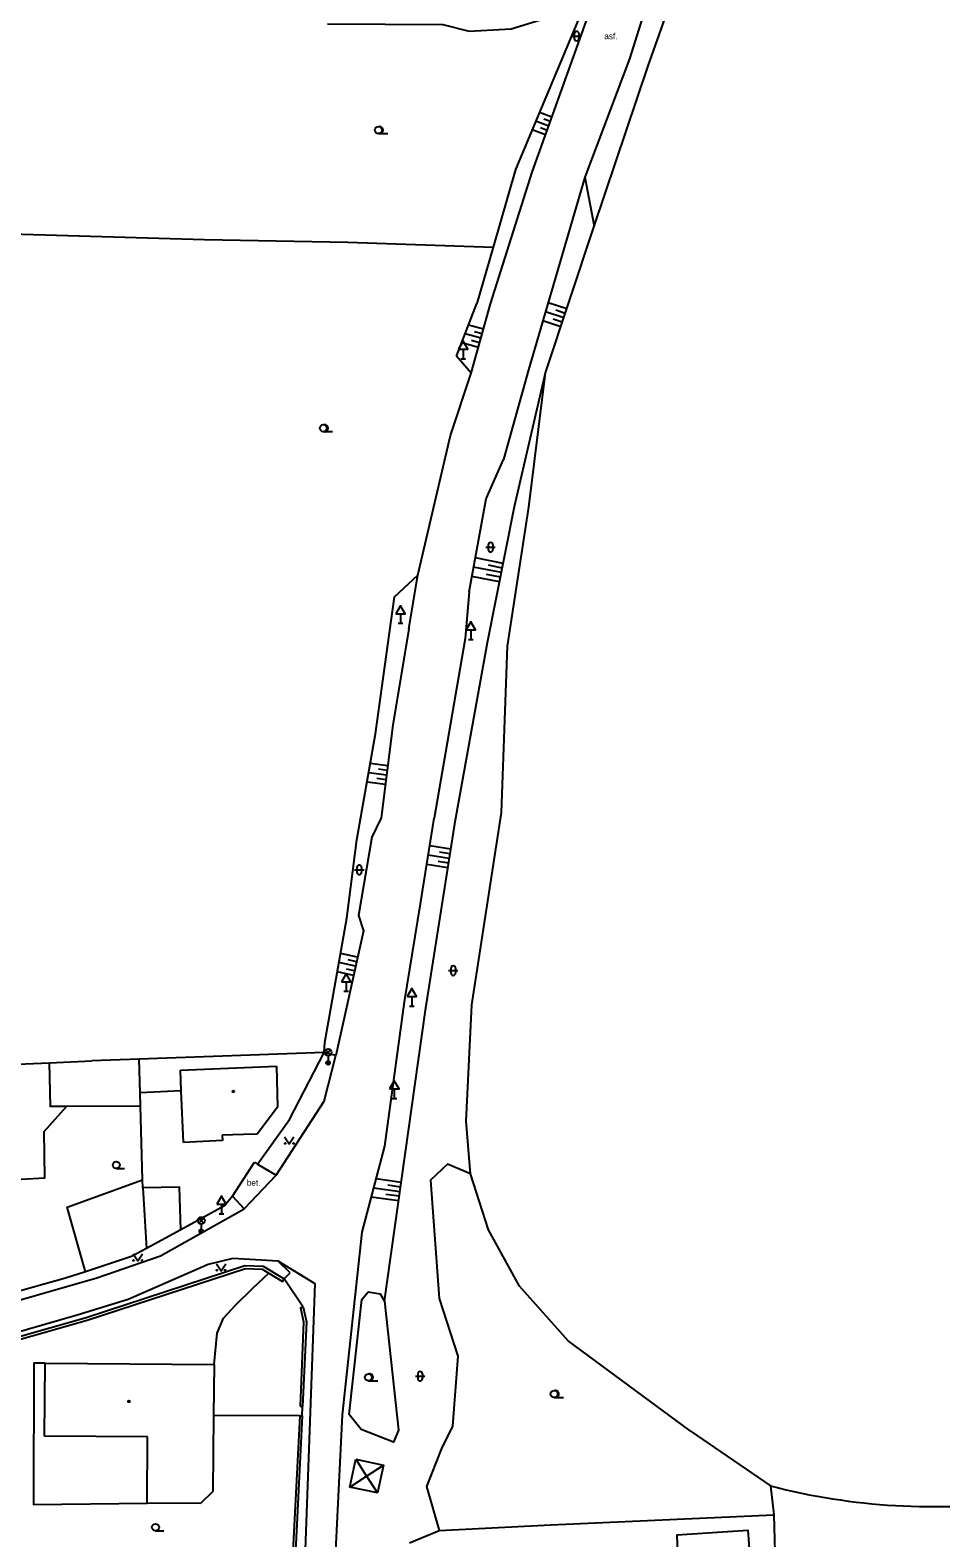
# Model space of a CAD drawing. Extents: x -596024 to -594475, y -1163820 to -1161957.
# Drawn here: x -595909.7 to -595812.6, y -1162859.7 to -1162699 of the extents above; entities that cross this region are included whole.
import ezdxf

# ---------------------------------------------------------------- set-up
doc = ezdxf.new("R2010")
doc.units = 0
for name, color, linetype in [('Level 10', 7, 'Continuous'), ('Level 11', 7, 'Continuous'), ('Level 14', 7, 'Continuous'), ('Level 15', 7, 'Continuous'), ('Level 21', 7, 'Continuous'), ('Level 23', 7, 'Continuous'), ('Level 33', 7, 'Continuous'), ('Level 34', 7, 'Continuous'), ('Level 36', 7, 'Continuous'), ('Level 39', 7, 'Continuous'), ('Level 40', 7, 'Continuous'), ('Level 5', 7, 'Continuous'), ('Level 7', 7, 'Continuous'), ('Level 8', 7, 'Continuous')]:
    doc.layers.add(name, color=color, linetype=linetype)

msp = doc.modelspace()

# ---------------------------------------------------------------- linework, layer by layer
at = {"layer": 'Level 10'}
for points in [[(-595868.36, -1162757.11), (-595864.88, -1162742.24), (-595862.67, -1162735.58), (-595860.61, -1162728.19), (-595856.17, -1162714.19), (-595850.24, -1162697.62), (-595846.31, -1162685.55), (-595844.57, -1162679.02), (-595841.46, -1162664.43), (-595838.53, -1162643.32), (-595837.65, -1162624.47), (-595837.05, -1162607.31)], [(-595831.41, -1162612.5), (-595830.91, -1162621.27), (-595833.27, -1162643.72), (-595835.34, -1162664.36), (-595840.16, -1162684.1), (-595845.79, -1162702.1), (-595850.55, -1162714.72), (-595856.58, -1162735.24)], [(-595856.58, -1162735.24), (-595859.22, -1162744.78)], [(-595862.89, -1162758.88), (-595861.09, -1162748.98), (-595859.22, -1162744.78)], [(-595869.33, -1162762.83), (-595868.36, -1162757.11)], [(-595862.89, -1162758.88), (-595863.33, -1162763.87)], [(-595869.33, -1162762.83), (-595871.02, -1162773.1), (-595872.26, -1162782.95), (-595873.27, -1162785.03), (-595874.69, -1162793.38), (-595874.15, -1162795), (-595877.1, -1162808.28)], [(-595863.33, -1162763.87), (-595866.61, -1162783.01)], [(-595869.77, -1162802.56), (-595868.08, -1162792.12), (-595866.61, -1162783.01)], [(-595871.86, -1162817.95), (-595869.77, -1162802.56)], [(-595878.34, -1162813.13), (-595877.1, -1162808.28)], [(-595883.43, -1162821.04), (-595878.34, -1162813.13)], [(-595874.3, -1162827.09), (-595871.86, -1162817.95)], [(-595886.87, -1162824.62), (-595883.43, -1162821.04)], [(-595895.77, -1162829.61), (-595888.01, -1162825.26), (-595886.87, -1162824.62)], [(-595876.38, -1162846.56), (-595874.3, -1162827.09)], [(-595880.67, -1162878.62), (-595880.56, -1162867.83), (-595880.35, -1162861.89), (-595879.3, -1162832.6), (-595883.23, -1162830.2), (-595888.08, -1162829.89), (-595890.7, -1162830.56), (-595899.2, -1162834.28), (-595904.64, -1162835.96), (-595915.28, -1162838.99), (-595933.51, -1162842.59), (-595957.59, -1162848.22), (-595975.72, -1162854.78), (-595978.12, -1162856.27), (-595979.57, -1162857.17), (-595982.34, -1162859.03)], [(-595917.79, -1162836.34), (-595902.54, -1162831.98), (-595895.77, -1162829.61)], [(-595877.34, -1162866.14), (-595876.38, -1162846.56)]]:
    msp.add_lwpolyline(points, dxfattribs=at)
at = {"layer": 'Level 11'}
for points in [[(-595897.9, -1162813.66), (-595905.78, -1162813.71), (-595907.5, -1162813.72), (-595907.58, -1162809.05)], [(-595897.64, -1162822.39), (-595897.67, -1162821.53), (-595897.9, -1162813.66), (-595897.94, -1162812.24), (-595898.05, -1162808.66)], [(-595893.56, -1162812.05), (-595897.94, -1162812.24)], [(-595915.69, -1162821.74), (-595908.09, -1162821.33), (-595908.16, -1162816.37), (-595905.78, -1162813.71)], [(-595885.45, -1162819.87), (-595883.43, -1162821.04)], [(-595903.77, -1162831.32), (-595905.71, -1162824.44), (-595897.67, -1162821.53)], [(-595893.61, -1162826.84), (-595893.74, -1162822.32), (-595897.64, -1162822.39), (-595897.27, -1162828.84)], [(-595888.11, -1162823.28), (-595886.87, -1162824.62)], [(-595881.95, -1162831.44), (-595883.23, -1162830.2)], [(-595890.07, -1162841.21), (-595889.74, -1162837.85), (-595889.05, -1162836.26), (-595887.78, -1162834.88), (-595885.93, -1162833.08), (-595884.22, -1162831.46)], [(-595882.61, -1162832.08), (-595881.95, -1162831.44)], [(-595908.06, -1162841.07), (-595909.26, -1162841.07), (-595909.31, -1162856.1), (-595897.2, -1162855.96)], [(-595880.94, -1162846.65), (-595890.12, -1162846.63)], [(-595839.36, -1162848.26), (-595830.77, -1162854.14), (-595830.42, -1162857.23)], [(-595875.59, -1162854.26), (-595874.96, -1162851.3)], [(-595874.96, -1162851.3), (-595872.03, -1162851.92), (-595872.66, -1162854.88)], [(-595874.96, -1162851.3), (-595873.81, -1162853.09)], [(-595875.59, -1162854.26), (-595873.81, -1162853.09), (-595872.03, -1162851.92)], [(-595873.81, -1162853.09), (-595872.66, -1162854.88)], [(-595872.66, -1162854.88), (-595875.59, -1162854.26)], [(-595830.42, -1162857.23), (-595830.27, -1162863.73), (-595830.2, -1162866.86), (-595830.03, -1162874.4)], [(-595844.02, -1162862.14), (-595841.62, -1162862.06), (-595840.67, -1162861.42), (-595840.72, -1162859.36), (-595833.21, -1162858.83), (-595832.79, -1162864.71), (-595838.18, -1162871.85), (-595843.27, -1162872.11)]]:
    msp.add_lwpolyline(points, dxfattribs=at)
msp.add_arc((-595813.44, -1162787), 69.34, 255.5279, 277.7919, dxfattribs=at)
at = {"layer": 'Level 14'}
for points in [[(-595850.55, -1162714.72), (-595849.56, -1162719.92)], [(-595871.92, -1162834.46), (-595867.54, -1162803.44), (-595864.36, -1162783.16), (-595860.92, -1162764.29), (-595858.07, -1162749.78), (-595854.76, -1162735.54)]]:
    msp.add_lwpolyline(points, dxfattribs=at)
at = {"layer": 'Level 15'}
for points in [[(-595854.07, -1162708.31), (-595855.41, -1162707.83)], [(-595854.24, -1162708.78), (-595854.92, -1162708.54)], [(-595854.74, -1162710.2), (-595856.18, -1162709.68)], [(-595854.4, -1162709.26), (-595855.8, -1162708.76)], [(-595854.57, -1162709.73), (-595855.28, -1162709.47)], [(-595852.81, -1162729.7), (-595854.76, -1162729.05)], [(-595852.5, -1162728.75), (-595854.48, -1162728.09)], [(-595852.66, -1162729.22), (-595853.64, -1162728.89)], [(-595861.37, -1162730.91), (-595862.95, -1162730.47)], [(-595853.13, -1162730.64), (-595855.04, -1162730.01)], [(-595852.97, -1162730.17), (-595853.94, -1162729.85)], [(-595861.91, -1162732.84), (-595863.67, -1162732.35)], [(-595861.64, -1162731.87), (-595863.31, -1162731.41)], [(-595861.77, -1162732.36), (-595862.63, -1162732.12)], [(-595861.5, -1162731.39), (-595862.32, -1162731.17)], [(-595859.46, -1162756.84), (-595862.41, -1162756.26)], [(-595859.26, -1162755.86), (-595862.23, -1162755.28)], [(-595859.36, -1162756.35), (-595860.84, -1162756.06)], [(-595859.65, -1162757.82), (-595862.59, -1162757.24)], [(-595859.55, -1162757.33), (-595861.03, -1162757.04)], [(-595871.56, -1162777.41), (-595873.42, -1162777.18)], [(-595871.81, -1162779.4), (-595873.77, -1162779.15)], [(-595871.69, -1162778.4), (-595873.59, -1162778.16)], [(-595871.75, -1162778.9), (-595872.71, -1162778.78)], [(-595871.63, -1162777.91), (-595872.56, -1162777.79)], [(-595865.01, -1162787.29), (-595867.24, -1162786.94)], [(-595864.85, -1162786.3), (-595867.08, -1162785.95)], [(-595864.93, -1162786.8), (-595866.05, -1162786.62)], [(-595865.16, -1162788.28), (-595867.4, -1162787.93)], [(-595865.09, -1162787.78), (-595866.2, -1162787.61)], [(-595874.99, -1162798.78), (-595876.76, -1162798.39)], [(-595874.77, -1162797.81), (-595876.59, -1162797.4)], [(-595874.88, -1162798.3), (-595875.78, -1162798.1)], [(-595875.21, -1162799.76), (-595876.93, -1162799.38)], [(-595875.1, -1162799.27), (-595875.97, -1162799.08)], [(-595870.27, -1162822.79), (-595873.05, -1162822.4)], [(-595870.13, -1162821.8), (-595872.79, -1162821.42)], [(-595870.2, -1162822.29), (-595871.56, -1162822.1)], [(-595870.41, -1162823.78), (-595873.31, -1162823.37)], [(-595870.34, -1162823.28), (-595871.76, -1162823.08)]]:
    msp.add_lwpolyline(points, dxfattribs=at)
at = {"layer": 'Level 21'}
for points in [[(-595877.99, -1162698.37), (-595865.71, -1162698.43), (-595862.87, -1162699.17), (-595858.43, -1162698.9), (-595854.35, -1162697.66), (-595852.03, -1162697.5), (-595851.21, -1162697.79), (-595857.95, -1162713.9), (-595860.33, -1162722.15), (-595862.07, -1162728.18)], [(-595864.22, -1162733.79), (-595862.07, -1162728.18)], [(-595862.67, -1162735.58), (-595864.22, -1162733.79)], [(-595870.85, -1162759.43), (-595868.36, -1162757.11)], [(-595872.85, -1162774.02), (-595870.85, -1162759.43)], [(-595875.93, -1162793.65), (-595874.87, -1162785.31)], [(-595839.36, -1162848.26), (-595852.33, -1162838.68), (-595857.51, -1162832.85), (-595860.82, -1162826.86), (-595862.76, -1162820.9), (-595865.19, -1162819.85), (-595867.02, -1162821.57), (-595866.07, -1162834.18), (-595864.1, -1162840.3), (-595864.66, -1162847.76), (-595865.85, -1162850.16), (-595867.45, -1162854.21), (-595866.07, -1162858.89)], [(-595873.63, -1162833.46), (-595872.37, -1162833.66), (-595871.92, -1162834.46), (-595870.42, -1162848.21), (-595870.94, -1162849.47), (-595874.41, -1162848.11), (-595875.66, -1162846.53), (-595874.31, -1162834.28), (-595873.63, -1162833.46)]]:
    msp.add_lwpolyline(points, dxfattribs=at)
at = {"layer": 'Level 23'}
for points in [[(-595862.76, -1162820.9), (-595863.2, -1162815.29), (-595862.61, -1162802.9), (-595859.44, -1162782.39), (-595858.81, -1162764.67), (-595856.52, -1162749.86), (-595854.76, -1162735.54), (-595849.56, -1162719.92), (-595843.81, -1162702.86), (-595837.54, -1162685.08), (-595832.7, -1162664.77), (-595830.01, -1162644.69), (-595827.77, -1162621.33), (-595821.54, -1162613.28), (-595813.01, -1162607.45), (-595806.04, -1162601.22), (-595804.38, -1162597.19), (-595802.03, -1162580.27), (-595799.63, -1162556.47), (-595796.34, -1162532.72), (-595793.26, -1162507.59)], [(-595877.1, -1162808.28), (-595878.34, -1162807.96)]]:
    msp.add_lwpolyline(points, dxfattribs=at)
at = {"layer": 'Level 33'}
for p, q in [((-595878.19, -1162808.21), (-595877.66, -1162807.68)), ((-595878.19, -1162807.68), (-595877.66, -1162808.21)), ((-595877.92, -1162808.32), (-595877.92, -1162809.07)), ((-595891.69, -1162826.13), (-595891.16, -1162825.6)), ((-595891.69, -1162825.6), (-595891.16, -1162826.13)), ((-595891.43, -1162826.24), (-595891.43, -1162826.99))]:
    msp.add_line(p, q, dxfattribs=at)
for centre, radius in [((-595877.92, -1162807.95), 0.375), ((-595877.92, -1162809.07), 0.2), ((-595877.92, -1162809.07), 0.145), ((-595877.92, -1162809.07), 0.0876), ((-595891.43, -1162825.86), 0.375), ((-595891.43, -1162826.99), 0.2), ((-595891.43, -1162826.99), 0.145), ((-595891.43, -1162826.99), 0.0876)]:
    msp.add_circle(centre, radius, dxfattribs=at)
at = {"layer": 'Level 34'}
for p, q in [((-595863.78, -1162734.05), (-595863.28, -1162734.05)), ((-595863.53, -1162733.03), (-595863.53, -1162734.05)), ((-595870.2, -1162761.22), (-595870.2, -1162762.24)), ((-595870.45, -1162762.24), (-595869.95, -1162762.24)), ((-595862.71, -1162762.93), (-595862.71, -1162763.95)), ((-595862.96, -1162763.95), (-595862.46, -1162763.95)), ((-595876.25, -1162801.44), (-595875.75, -1162801.44)), ((-595876, -1162800.42), (-595876, -1162801.44)), ((-595869.25, -1162803.03), (-595868.75, -1162803.03)), ((-595869, -1162802.01), (-595869, -1162803.03)), ((-595871.11, -1162812.86), (-595870.61, -1162812.86)), ((-595870.86, -1162811.84), (-595870.86, -1162812.86)), ((-595889.26, -1162824.12), (-595889.26, -1162825.14)), ((-595889.51, -1162825.14), (-595889.01, -1162825.14))]:
    msp.add_line(p, q, dxfattribs=at)
for points in [[(-595864.03, -1162733.03), (-595863.03, -1162733.03), (-595863.53, -1162732.17)], [(-595870.7, -1162761.22), (-595869.7, -1162761.22), (-595870.2, -1162760.36)], [(-595863.21, -1162762.93), (-595862.21, -1162762.93), (-595862.71, -1162762.07)], [(-595876.5, -1162800.42), (-595875.5, -1162800.42), (-595876, -1162799.56)], [(-595869.5, -1162802.01), (-595868.5, -1162802.01), (-595869, -1162801.15)], [(-595871.36, -1162811.84), (-595870.36, -1162811.84), (-595870.86, -1162810.98)], [(-595889.76, -1162824.12), (-595888.76, -1162824.12), (-595889.26, -1162823.26)]]:
    msp.add_lwpolyline(points, close=True, dxfattribs=at)
at = {"layer": 'Level 36'}
for p, q in [((-595851.95, -1162699.68), (-595850.95, -1162699.68)), ((-595851.7, -1162699.43), (-595851.7, -1162699.93)), ((-595851.2, -1162699.43), (-595851.2, -1162699.93)), ((-595872.55, -1162710.07), (-595871.55, -1162710.07)), ((-595878.43, -1162741.82), (-595877.43, -1162741.82)), ((-595861.11, -1162754.14), (-595860.11, -1162754.14)), ((-595860.86, -1162753.89), (-595860.86, -1162754.39)), ((-595860.36, -1162753.89), (-595860.36, -1162754.39)), ((-595875.09, -1162788.5), (-595874.09, -1162788.5)), ((-595874.84, -1162788.25), (-595874.84, -1162788.75)), ((-595874.34, -1162788.25), (-595874.34, -1162788.75)), ((-595865.09, -1162799.24), (-595864.09, -1162799.24)), ((-595864.84, -1162798.99), (-595864.84, -1162799.49)), ((-595864.34, -1162798.99), (-595864.34, -1162799.49)), ((-595900.48, -1162820.32), (-595899.61, -1162820.32)), ((-595873.62, -1162842.93), (-595872.62, -1162842.93)), ((-595868.62, -1162842.45), (-595867.62, -1162842.45)), ((-595868.37, -1162842.2), (-595868.37, -1162842.7)), ((-595867.87, -1162842.2), (-595867.87, -1162842.7)), ((-595853.84, -1162844.71), (-595852.84, -1162844.71)), ((-595896.3, -1162858.91), (-595895.43, -1162858.91))]:
    msp.add_line(p, q, dxfattribs=at)
for points in [[(-595882.55, -1162816.94), (-595882.05, -1162817.69), (-595881.55, -1162816.94)], [(-595898.69, -1162829.41), (-595898.19, -1162830.16), (-595897.69, -1162829.41)], [(-595889.82, -1162830.46), (-595889.32, -1162831.21), (-595888.82, -1162830.46)]]:
    msp.add_lwpolyline(points, dxfattribs=at)
for centre, radius in [((-595872.55, -1162709.7), 0.375), ((-595878.43, -1162741.45), 0.375), ((-595882.5, -1162817.64), 0.05), ((-595881.6, -1162817.64), 0.05), ((-595900.48, -1162819.94), 0.375), ((-595898.64, -1162830.11), 0.05), ((-595897.74, -1162830.11), 0.05), ((-595889.77, -1162831.16), 0.05), ((-595888.87, -1162831.16), 0.05), ((-595873.62, -1162842.56), 0.375), ((-595853.84, -1162844.34), 0.375), ((-595896.3, -1162858.54), 0.375)]:
    msp.add_circle(centre, radius, dxfattribs=at)
for centre, radius, start, end in [((-595851.45, -1162699.43), 0.25, 0, 180), ((-595851.45, -1162699.93), 0.25, 180, 0), ((-595872.43, -1162709.7), 0.375, 260.4059, 99.5941), ((-595878.3, -1162741.45), 0.375, 260.4059, 99.5941), ((-595860.61, -1162753.89), 0.25, 0, 180), ((-595860.61, -1162754.39), 0.25, 180, 0), ((-595874.59, -1162788.25), 0.25, 0, 180), ((-595874.59, -1162788.75), 0.25, 180, 0), ((-595864.59, -1162798.99), 0.25, 0, 180), ((-595864.59, -1162799.49), 0.25, 180, 0), ((-595873.5, -1162842.56), 0.375, 260.4059, 99.5941), ((-595868.12, -1162842.2), 0.25, 0, 180), ((-595868.12, -1162842.7), 0.25, 180, 0), ((-595853.71, -1162844.34), 0.375, 260.4059, 99.5941)]:
    msp.add_arc(centre, radius, start, end, dxfattribs=at)
at = {"layer": 'Level 39'}
for centre, radius in [((-595888.01, -1162812.11), 0.09), ((-595888.01, -1162812.11), 0.0398), ((-595899.14, -1162845.13), 0.09), ((-595899.14, -1162845.13), 0.0398)]:
    msp.add_circle(centre, radius, dxfattribs=at)
at = {"layer": 'Level 5'}
for points in [[(-595893.65, -1162809.86), (-595883.41, -1162809.41)], [(-595883.41, -1162809.41), (-595883.31, -1162813.79)], [(-595893.32, -1162817.56), (-595893.56, -1162812.05), (-595893.65, -1162809.86)], [(-595883.31, -1162813.79), (-595885.48, -1162816.66)], [(-595889.16, -1162817.35), (-595893.32, -1162817.56)], [(-595885.48, -1162816.66), (-595886.93, -1162816.7), (-595889.19, -1162816.76)], [(-595889.19, -1162816.76), (-595889.16, -1162817.35)], [(-595908.12, -1162848.82), (-595908.06, -1162841.07)], [(-595908.06, -1162841.07), (-595890.07, -1162841.21)], [(-595890.07, -1162841.21), (-595890.12, -1162846.63), (-595890.19, -1162854.74)], [(-595897.15, -1162848.9), (-595908.12, -1162848.82)], [(-595897.2, -1162855.96), (-595897.15, -1162848.9)], [(-595890.19, -1162854.74), (-595891.5, -1162856.01)], [(-595891.5, -1162856.01), (-595897.2, -1162855.96)]]:
    msp.add_lwpolyline(points, dxfattribs=at)
at = {"layer": 'Level 7'}
for points in [[(-595946.4, -1162719.83), (-595940.87, -1162719.89), (-595891.09, -1162721.36), (-595875.83, -1162721.63), (-595860.33, -1162722.15)], [(-595874.87, -1162785.31), (-595872.85, -1162774.02)], [(-595878.25, -1162806.88), (-595875.93, -1162793.65)], [(-595878.34, -1162807.96), (-595898.05, -1162808.66), (-595903.09, -1162808.84)], [(-595885.45, -1162819.87), (-595882.04, -1162815.09), (-595878.34, -1162807.96)], [(-595938.88, -1162809.73), (-595924.21, -1162809.81), (-595914.44, -1162809.36), (-595907.58, -1162809.05), (-595903.09, -1162808.84)], [(-595885.77, -1162819.65), (-595885.45, -1162819.87)], [(-595888.11, -1162823.28), (-595888.95, -1162824.29), (-595893.61, -1162826.84), (-595897.27, -1162828.84), (-595898.87, -1162829.71), (-595903.77, -1162831.32), (-595905.88, -1162832.01), (-595910.42, -1162833.28), (-595917.76, -1162834.93)], [(-595920.45, -1162840.84), (-595919.45, -1162840.66), (-595903.68, -1162836.18), (-595886.77, -1162830.66), (-595884.85, -1162830.73), (-595882.61, -1162832.08)], [(-595920.37, -1162841.13), (-595919.38, -1162840.95), (-595915.35, -1162839.81), (-595903.59, -1162836.47), (-595886.73, -1162830.96), (-595884.94, -1162831.03), (-595884.22, -1162831.46), (-595882.76, -1162832.34), (-595882.61, -1162832.08)], [(-595880.58, -1162835.08), (-595880.87, -1162835.15), (-595880.52, -1162836.67), (-595880.88, -1162845.64)], [(-595880.58, -1162835.08), (-595880.22, -1162836.64), (-595880.63, -1162845.66)], [(-595880.94, -1162846.65), (-595881.72, -1162861.81)], [(-595880.69, -1162846.67), (-595881.42, -1162861.82)], [(-595880.94, -1162846.65), (-595880.69, -1162846.67)], [(-595880.88, -1162845.64), (-595880.63, -1162845.66)], [(-595869.23, -1162860.21), (-595866.07, -1162858.89), (-595854.18, -1162858.28), (-595830.42, -1162857.23)]]:
    msp.add_lwpolyline(points, dxfattribs=at)
at = {"layer": 'Level 8'}
for points in [[(-595878.34, -1162807.96), (-595878.25, -1162806.88)], [(-595888.11, -1162823.28), (-595885.77, -1162819.65)], [(-595880.58, -1162835.08), (-595882.61, -1162832.08)], [(-595880.69, -1162846.67), (-595880.63, -1162845.66)]]:
    msp.add_lwpolyline(points, dxfattribs=at)

# ---------------------------------------------------------------- texts
at = {"layer": 'Level 40'}
for s, p in [('asf.', (-595848.49, -1162700.01)), ('bet.', (-595886.57, -1162822.16))]:
    msp.add_text(s, height=0.65, dxfattribs=at).set_placement(p)

doc.saveas('drawing.dxf')
